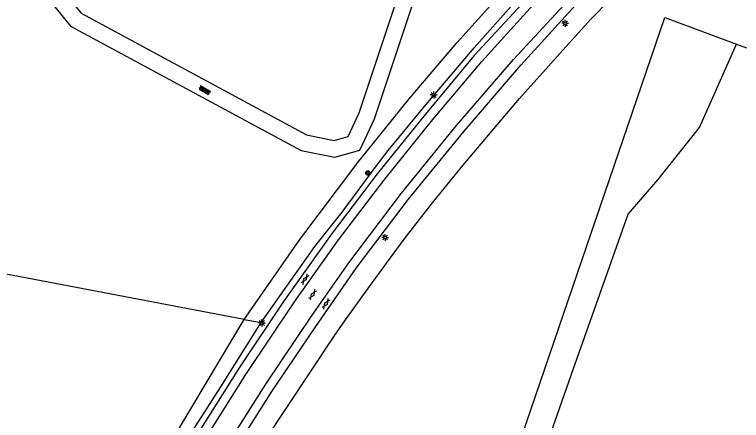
# Model space of a CAD drawing. Extents: x 128999 to 131010, y 395498 to 399007.
# Drawn here: x 130761.9 to 130894.7, y 396895.1 to 396969.2 of the extents above; entities that cross this region are included whole.
import ezdxf

# ---------------------------------------------------------------- set-up
doc = ezdxf.new("R2010")
doc.units = 0
for name, color, linetype in [('gg-afsc-hekwerk', 7, 'Continuous'), ('gg-knt-onverhard', 7, 'Continuous'), ('gg-knt-verharding', 7, 'Continuous'), ('gg-knt-verharding nz', 7, 'Continuous'), ('gt-grn-groengrens', 7, 'Continuous'), ('gt-symb-boom', 7, 'Continuous'), ('gt-symb-gesloten verharding', 7, 'Continuous'), ('gt-symb-lichtmast', 7, 'Continuous'), ('gt-symb-overige verharding', 7, 'Continuous')]:
    doc.layers.add(name, color=color, linetype=linetype)

# ---------------------------------------------------------------- blocks, each defined once
blk = doc.blocks.new('gt0-LMAST')
at = {"layer": 'gt-symb-lichtmast'}
for p, q in [((-0.18, 0.17), (-0.45, 0.44)), ((-0.01, 0.25), (-0.01, 0.62)), ((0.17, 0.17), (0.44, 0.44)), ((-0.26, 0), (-0.63, 0)), ((-0.18, -0.18), (-0.45, -0.45)), ((-0.01, -0.25), (-0.01, -0.63)), ((0.44, -0.45), (0.17, -0.18)), ((0.24, 0), (0.62, 0))]:
    blk.add_line(p, q, dxfattribs=at)
blk.add_circle((-0.01, 0), 0.25, dxfattribs=at)
blk = doc.blocks.new('gt0-GESVH1')
at = {"layer": 'gt-symb-gesloten verharding'}
for p, q in [((-0.99, -0.26), (0.01, 0.24)), ((0.01, -0.26), (-0.99, 0.24)), ((0.01, 0.24), (1.01, -0.26)), ((1.01, 0.24), (0.01, -0.26))]:
    blk.add_line(p, q, dxfattribs=at)
blk = doc.blocks.new('gt0-BOOM')
at = {"layer": 'gt-symb-boom'}
for radius in [0.4, 0.2]:
    blk.add_circle((0, 0), radius, dxfattribs=at)
blk = doc.blocks.new('gt0-OVH')
at = {"layer": 'gt-symb-overige verharding'}
for points in [[(-0.97, 0.3), (-0.97, 0.31), (-0.96, 0.32), (-0.97, 0.33), (-0.97, 0.34), (-0.98, 0.35), (-0.99, 0.35), (-1, 0.36), (-1.01, 0.35), (-1.02, 0.35), (-1.03, 0.34), (-1.03, 0.33), (-1.04, 0.32), (-1.03, 0.31), (-1.03, 0.3), (-1.02, 0.29), (-1.01, 0.29), (-1, 0.28), (-0.99, 0.29), (-0.98, 0.29)], [(-0.87, 0.11), (-0.87, 0.12), (-0.86, 0.13), (-0.87, 0.14), (-0.87, 0.15), (-0.88, 0.16), (-0.89, 0.16), (-0.9, 0.16), (-0.91, 0.16), (-0.92, 0.16), (-0.93, 0.15), (-0.93, 0.14), (-0.94, 0.13), (-0.93, 0.12), (-0.93, 0.11), (-0.92, 0.1), (-0.91, 0.09), (-0.9, 0.09), (-0.89, 0.09), (-0.88, 0.1)], [(-0.77, 0.3), (-0.77, 0.31), (-0.76, 0.32), (-0.77, 0.33), (-0.77, 0.34), (-0.78, 0.35), (-0.79, 0.35), (-0.8, 0.36), (-0.81, 0.35), (-0.82, 0.35), (-0.83, 0.34), (-0.83, 0.33), (-0.84, 0.32), (-0.83, 0.31), (-0.83, 0.3), (-0.82, 0.29), (-0.81, 0.29), (-0.8, 0.28), (-0.79, 0.29), (-0.78, 0.29)], [(-0.67, 0.11), (-0.67, 0.12), (-0.66, 0.13), (-0.67, 0.14), (-0.67, 0.15), (-0.68, 0.16), (-0.69, 0.16), (-0.7, 0.16), (-0.71, 0.16), (-0.72, 0.16), (-0.73, 0.15), (-0.73, 0.14), (-0.74, 0.13), (-0.73, 0.12), (-0.73, 0.11), (-0.72, 0.1), (-0.71, 0.09), (-0.7, 0.09), (-0.69, 0.09), (-0.68, 0.1)], [(-0.57, 0.3), (-0.57, 0.31), (-0.56, 0.32), (-0.57, 0.33), (-0.57, 0.34), (-0.58, 0.35), (-0.59, 0.35), (-0.6, 0.36), (-0.61, 0.35), (-0.62, 0.35), (-0.63, 0.34), (-0.63, 0.33), (-0.64, 0.32), (-0.63, 0.31), (-0.63, 0.3), (-0.62, 0.29), (-0.61, 0.29), (-0.6, 0.28), (-0.59, 0.29), (-0.58, 0.29)], [(-0.47, 0.11), (-0.47, 0.12), (-0.46, 0.13), (-0.47, 0.14), (-0.47, 0.15), (-0.48, 0.16), (-0.49, 0.16), (-0.5, 0.16), (-0.51, 0.16), (-0.52, 0.16), (-0.53, 0.15), (-0.53, 0.14), (-0.54, 0.13), (-0.53, 0.12), (-0.53, 0.11), (-0.52, 0.1), (-0.51, 0.09), (-0.5, 0.09), (-0.49, 0.09), (-0.48, 0.1)], [(-0.37, 0.3), (-0.37, 0.31), (-0.36, 0.32), (-0.37, 0.33), (-0.37, 0.34), (-0.38, 0.35), (-0.39, 0.35), (-0.4, 0.36), (-0.41, 0.35), (-0.42, 0.35), (-0.43, 0.34), (-0.43, 0.33), (-0.44, 0.32), (-0.43, 0.31), (-0.43, 0.3), (-0.42, 0.29), (-0.41, 0.29), (-0.4, 0.28), (-0.39, 0.29), (-0.38, 0.29)], [(-0.27, 0.11), (-0.27, 0.12), (-0.26, 0.13), (-0.27, 0.14), (-0.27, 0.15), (-0.28, 0.16), (-0.29, 0.16), (-0.3, 0.16), (-0.31, 0.16), (-0.32, 0.16), (-0.33, 0.15), (-0.33, 0.14), (-0.34, 0.13), (-0.33, 0.12), (-0.33, 0.11), (-0.32, 0.1), (-0.31, 0.09), (-0.3, 0.09), (-0.29, 0.09), (-0.28, 0.1)], [(-0.17, 0.3), (-0.17, 0.31), (-0.16, 0.32), (-0.17, 0.33), (-0.17, 0.34), (-0.18, 0.35), (-0.19, 0.35), (-0.2, 0.36), (-0.21, 0.35), (-0.22, 0.35), (-0.23, 0.34), (-0.23, 0.33), (-0.24, 0.32), (-0.23, 0.31), (-0.23, 0.3), (-0.22, 0.29), (-0.21, 0.29), (-0.2, 0.28), (-0.19, 0.29), (-0.18, 0.29)], [(-0.07, 0.11), (-0.07, 0.12), (-0.06, 0.13), (-0.07, 0.14), (-0.07, 0.15), (-0.08, 0.16), (-0.09, 0.16), (-0.1, 0.16), (-0.11, 0.16), (-0.12, 0.16), (-0.13, 0.15), (-0.13, 0.14), (-0.14, 0.13), (-0.13, 0.12), (-0.13, 0.11), (-0.12, 0.1), (-0.11, 0.09), (-0.1, 0.09), (-0.09, 0.09), (-0.08, 0.1)], [(0.03, 0.3), (0.03, 0.31), (0.04, 0.32), (0.03, 0.33), (0.03, 0.34), (0.02, 0.35), (0.01, 0.35), (0, 0.36), (-0.01, 0.35), (-0.02, 0.35), (-0.03, 0.34), (-0.03, 0.33), (-0.04, 0.32), (-0.03, 0.31), (-0.03, 0.3), (-0.02, 0.29), (-0.01, 0.29), (0, 0.28), (0.01, 0.29), (0.02, 0.29)], [(0.13, 0.11), (0.13, 0.12), (0.14, 0.13), (0.13, 0.14), (0.13, 0.15), (0.12, 0.16), (0.11, 0.16), (0.1, 0.16), (0.09, 0.16), (0.08, 0.16), (0.07, 0.15), (0.07, 0.14), (0.06, 0.13), (0.07, 0.12), (0.07, 0.11), (0.08, 0.1), (0.09, 0.09), (0.1, 0.09), (0.11, 0.09), (0.12, 0.1)], [(0.23, 0.3), (0.23, 0.31), (0.24, 0.32), (0.23, 0.33), (0.23, 0.34), (0.22, 0.35), (0.21, 0.35), (0.2, 0.36), (0.19, 0.35), (0.18, 0.35), (0.17, 0.34), (0.17, 0.33), (0.16, 0.32), (0.17, 0.31), (0.17, 0.3), (0.18, 0.29), (0.19, 0.29), (0.2, 0.28), (0.21, 0.29), (0.22, 0.29)], [(0.33, 0.11), (0.33, 0.12), (0.34, 0.13), (0.33, 0.14), (0.33, 0.15), (0.32, 0.16), (0.31, 0.16), (0.3, 0.16), (0.29, 0.16), (0.28, 0.16), (0.27, 0.15), (0.27, 0.14), (0.26, 0.13), (0.27, 0.12), (0.27, 0.11), (0.28, 0.1), (0.29, 0.09), (0.3, 0.09), (0.31, 0.09), (0.32, 0.1)], [(0.43, 0.3), (0.43, 0.31), (0.44, 0.32), (0.43, 0.33), (0.43, 0.34), (0.42, 0.35), (0.41, 0.35), (0.4, 0.36), (0.39, 0.35), (0.38, 0.35), (0.37, 0.34), (0.37, 0.33), (0.36, 0.32), (0.37, 0.31), (0.37, 0.3), (0.38, 0.29), (0.39, 0.29), (0.4, 0.28), (0.41, 0.29), (0.42, 0.29)], [(0.53, 0.11), (0.53, 0.12), (0.54, 0.13), (0.53, 0.14), (0.53, 0.15), (0.52, 0.16), (0.51, 0.16), (0.5, 0.16), (0.49, 0.16), (0.48, 0.16), (0.47, 0.15), (0.47, 0.14), (0.46, 0.13), (0.47, 0.12), (0.47, 0.11), (0.48, 0.1), (0.49, 0.09), (0.5, 0.09), (0.51, 0.09), (0.52, 0.1)], [(0.63, 0.3), (0.63, 0.31), (0.64, 0.32), (0.63, 0.33), (0.63, 0.34), (0.62, 0.35), (0.61, 0.35), (0.6, 0.36), (0.59, 0.35), (0.58, 0.35), (0.57, 0.34), (0.57, 0.33), (0.56, 0.32), (0.57, 0.31), (0.57, 0.3), (0.58, 0.29), (0.59, 0.29), (0.6, 0.28), (0.61, 0.29), (0.62, 0.29)], [(0.73, 0.11), (0.73, 0.12), (0.74, 0.13), (0.73, 0.14), (0.73, 0.15), (0.72, 0.16), (0.71, 0.16), (0.7, 0.16), (0.69, 0.16), (0.68, 0.16), (0.67, 0.15), (0.67, 0.14), (0.66, 0.13), (0.67, 0.12), (0.67, 0.11), (0.68, 0.1), (0.69, 0.09), (0.7, 0.09), (0.71, 0.09), (0.72, 0.1)], [(0.83, 0.3), (0.83, 0.31), (0.84, 0.32), (0.83, 0.33), (0.83, 0.34), (0.82, 0.35), (0.81, 0.35), (0.8, 0.36), (0.79, 0.35), (0.78, 0.35), (0.77, 0.34), (0.77, 0.33), (0.76, 0.32), (0.77, 0.31), (0.77, 0.3), (0.78, 0.29), (0.79, 0.29), (0.8, 0.28), (0.81, 0.29), (0.82, 0.29)], [(0.93, 0.11), (0.93, 0.12), (0.94, 0.13), (0.93, 0.14), (0.93, 0.15), (0.92, 0.16), (0.91, 0.16), (0.9, 0.16), (0.89, 0.16), (0.88, 0.16), (0.87, 0.15), (0.87, 0.14), (0.86, 0.13), (0.87, 0.12), (0.87, 0.11), (0.88, 0.1), (0.89, 0.09), (0.9, 0.09), (0.91, 0.09), (0.92, 0.1)], [(1.03, 0.3), (1.03, 0.31), (1.04, 0.32), (1.03, 0.33), (1.03, 0.34), (1.02, 0.35), (1.01, 0.35), (1, 0.36), (0.99, 0.35), (0.98, 0.35), (0.97, 0.34), (0.97, 0.33), (0.96, 0.32), (0.97, 0.31), (0.97, 0.3), (0.98, 0.29), (0.99, 0.29), (1, 0.28), (1.01, 0.29), (1.02, 0.29)], [(-0.97, -0.14), (-0.97, -0.13), (-0.96, -0.12), (-0.97, -0.11), (-0.97, -0.1), (-0.98, -0.09), (-0.99, -0.09), (-1, -0.08), (-1.01, -0.09), (-1.02, -0.09), (-1.03, -0.1), (-1.03, -0.11), (-1.04, -0.12), (-1.03, -0.13), (-1.03, -0.14), (-1.02, -0.15), (-1.01, -0.15), (-1, -0.16), (-0.99, -0.15), (-0.98, -0.15)], [(-0.87, -0.33), (-0.87, -0.32), (-0.86, -0.31), (-0.87, -0.3), (-0.87, -0.29), (-0.88, -0.28), (-0.89, -0.28), (-0.9, -0.28), (-0.91, -0.28), (-0.92, -0.28), (-0.93, -0.29), (-0.93, -0.3), (-0.94, -0.31), (-0.93, -0.32), (-0.93, -0.33), (-0.92, -0.34), (-0.91, -0.35), (-0.9, -0.35), (-0.89, -0.35), (-0.88, -0.34)], [(-0.77, -0.14), (-0.77, -0.13), (-0.76, -0.12), (-0.77, -0.11), (-0.77, -0.1), (-0.78, -0.09), (-0.79, -0.09), (-0.8, -0.08), (-0.81, -0.09), (-0.82, -0.09), (-0.83, -0.1), (-0.83, -0.11), (-0.84, -0.12), (-0.83, -0.13), (-0.83, -0.14), (-0.82, -0.15), (-0.81, -0.15), (-0.8, -0.16), (-0.79, -0.15), (-0.78, -0.15)], [(-0.67, -0.33), (-0.67, -0.32), (-0.66, -0.31), (-0.67, -0.3), (-0.67, -0.29), (-0.68, -0.28), (-0.69, -0.28), (-0.7, -0.28), (-0.71, -0.28), (-0.72, -0.28), (-0.73, -0.29), (-0.73, -0.3), (-0.74, -0.31), (-0.73, -0.32), (-0.73, -0.33), (-0.72, -0.34), (-0.71, -0.35), (-0.7, -0.35), (-0.69, -0.35), (-0.68, -0.34)], [(-0.57, -0.14), (-0.57, -0.13), (-0.56, -0.12), (-0.57, -0.11), (-0.57, -0.1), (-0.58, -0.09), (-0.59, -0.09), (-0.6, -0.08), (-0.61, -0.09), (-0.62, -0.09), (-0.63, -0.1), (-0.63, -0.11), (-0.64, -0.12), (-0.63, -0.13), (-0.63, -0.14), (-0.62, -0.15), (-0.61, -0.15), (-0.6, -0.16), (-0.59, -0.15), (-0.58, -0.15)], [(-0.47, -0.33), (-0.47, -0.32), (-0.46, -0.31), (-0.47, -0.3), (-0.47, -0.29), (-0.48, -0.28), (-0.49, -0.28), (-0.5, -0.28), (-0.51, -0.28), (-0.52, -0.28), (-0.53, -0.29), (-0.53, -0.3), (-0.54, -0.31), (-0.53, -0.32), (-0.53, -0.33), (-0.52, -0.34), (-0.51, -0.35), (-0.5, -0.35), (-0.49, -0.35), (-0.48, -0.34)], [(-0.37, -0.14), (-0.37, -0.13), (-0.36, -0.12), (-0.37, -0.11), (-0.37, -0.1), (-0.38, -0.09), (-0.39, -0.09), (-0.4, -0.08), (-0.41, -0.09), (-0.42, -0.09), (-0.43, -0.1), (-0.43, -0.11), (-0.44, -0.12), (-0.43, -0.13), (-0.43, -0.14), (-0.42, -0.15), (-0.41, -0.15), (-0.4, -0.16), (-0.39, -0.15), (-0.38, -0.15)], [(-0.27, -0.33), (-0.27, -0.32), (-0.26, -0.31), (-0.27, -0.3), (-0.27, -0.29), (-0.28, -0.28), (-0.29, -0.28), (-0.3, -0.28), (-0.31, -0.28), (-0.32, -0.28), (-0.33, -0.29), (-0.33, -0.3), (-0.34, -0.31), (-0.33, -0.32), (-0.33, -0.33), (-0.32, -0.34), (-0.31, -0.35), (-0.3, -0.35), (-0.29, -0.35), (-0.28, -0.34)], [(-0.17, -0.14), (-0.17, -0.13), (-0.16, -0.12), (-0.17, -0.11), (-0.17, -0.1), (-0.18, -0.09), (-0.19, -0.09), (-0.2, -0.08), (-0.21, -0.09), (-0.22, -0.09), (-0.23, -0.1), (-0.23, -0.11), (-0.24, -0.12), (-0.23, -0.13), (-0.23, -0.14), (-0.22, -0.15), (-0.21, -0.15), (-0.2, -0.16), (-0.19, -0.15), (-0.18, -0.15)], [(-0.07, -0.33), (-0.07, -0.32), (-0.06, -0.31), (-0.07, -0.3), (-0.07, -0.29), (-0.08, -0.28), (-0.09, -0.28), (-0.1, -0.28), (-0.11, -0.28), (-0.12, -0.28), (-0.13, -0.29), (-0.13, -0.3), (-0.14, -0.31), (-0.13, -0.32), (-0.13, -0.33), (-0.12, -0.34), (-0.11, -0.35), (-0.1, -0.35), (-0.09, -0.35), (-0.08, -0.34)], [(0.03, -0.14), (0.03, -0.13), (0.04, -0.12), (0.03, -0.11), (0.03, -0.1), (0.02, -0.09), (0.01, -0.09), (0, -0.08), (-0.01, -0.09), (-0.02, -0.09), (-0.03, -0.1), (-0.03, -0.11), (-0.04, -0.12), (-0.03, -0.13), (-0.03, -0.14), (-0.02, -0.15), (-0.01, -0.15), (0, -0.16), (0.01, -0.15), (0.02, -0.15)], [(0.13, -0.33), (0.13, -0.32), (0.14, -0.31), (0.13, -0.3), (0.13, -0.29), (0.12, -0.28), (0.11, -0.28), (0.1, -0.28), (0.09, -0.28), (0.08, -0.28), (0.07, -0.29), (0.07, -0.3), (0.06, -0.31), (0.07, -0.32), (0.07, -0.33), (0.08, -0.34), (0.09, -0.35), (0.1, -0.35), (0.11, -0.35), (0.12, -0.34)], [(0.23, -0.14), (0.23, -0.13), (0.24, -0.12), (0.23, -0.11), (0.23, -0.1), (0.22, -0.09), (0.21, -0.09), (0.2, -0.08), (0.19, -0.09), (0.18, -0.09), (0.17, -0.1), (0.17, -0.11), (0.16, -0.12), (0.17, -0.13), (0.17, -0.14), (0.18, -0.15), (0.19, -0.15), (0.2, -0.16), (0.21, -0.15), (0.22, -0.15)], [(0.33, -0.33), (0.33, -0.32), (0.34, -0.31), (0.33, -0.3), (0.33, -0.29), (0.32, -0.28), (0.31, -0.28), (0.3, -0.28), (0.29, -0.28), (0.28, -0.28), (0.27, -0.29), (0.27, -0.3), (0.26, -0.31), (0.27, -0.32), (0.27, -0.33), (0.28, -0.34), (0.29, -0.35), (0.3, -0.35), (0.31, -0.35), (0.32, -0.34)], [(0.43, -0.14), (0.43, -0.13), (0.44, -0.12), (0.43, -0.11), (0.43, -0.1), (0.42, -0.09), (0.41, -0.09), (0.4, -0.08), (0.39, -0.09), (0.38, -0.09), (0.37, -0.1), (0.37, -0.11), (0.36, -0.12), (0.37, -0.13), (0.37, -0.14), (0.38, -0.15), (0.39, -0.15), (0.4, -0.16), (0.41, -0.15), (0.42, -0.15)], [(0.53, -0.33), (0.53, -0.32), (0.54, -0.31), (0.53, -0.3), (0.53, -0.29), (0.52, -0.28), (0.51, -0.28), (0.5, -0.28), (0.49, -0.28), (0.48, -0.28), (0.47, -0.29), (0.47, -0.3), (0.46, -0.31), (0.47, -0.32), (0.47, -0.33), (0.48, -0.34), (0.49, -0.35), (0.5, -0.35), (0.51, -0.35), (0.52, -0.34)], [(0.63, -0.14), (0.63, -0.13), (0.64, -0.12), (0.63, -0.11), (0.63, -0.1), (0.62, -0.09), (0.61, -0.09), (0.6, -0.08), (0.59, -0.09), (0.58, -0.09), (0.57, -0.1), (0.57, -0.11), (0.56, -0.12), (0.57, -0.13), (0.57, -0.14), (0.58, -0.15), (0.59, -0.15), (0.6, -0.16), (0.61, -0.15), (0.62, -0.15)], [(0.73, -0.33), (0.73, -0.32), (0.74, -0.31), (0.73, -0.3), (0.73, -0.29), (0.72, -0.28), (0.71, -0.28), (0.7, -0.28), (0.69, -0.28), (0.68, -0.28), (0.67, -0.29), (0.67, -0.3), (0.66, -0.31), (0.67, -0.32), (0.67, -0.33), (0.68, -0.34), (0.69, -0.35), (0.7, -0.35), (0.71, -0.35), (0.72, -0.34)], [(0.83, -0.14), (0.83, -0.13), (0.84, -0.12), (0.83, -0.11), (0.83, -0.1), (0.82, -0.09), (0.81, -0.09), (0.8, -0.08), (0.79, -0.09), (0.78, -0.09), (0.77, -0.1), (0.77, -0.11), (0.76, -0.12), (0.77, -0.13), (0.77, -0.14), (0.78, -0.15), (0.79, -0.15), (0.8, -0.16), (0.81, -0.15), (0.82, -0.15)], [(0.93, -0.33), (0.93, -0.32), (0.94, -0.31), (0.93, -0.3), (0.93, -0.29), (0.92, -0.28), (0.91, -0.28), (0.9, -0.28), (0.89, -0.28), (0.88, -0.28), (0.87, -0.29), (0.87, -0.3), (0.86, -0.31), (0.87, -0.32), (0.87, -0.33), (0.88, -0.34), (0.89, -0.35), (0.9, -0.35), (0.91, -0.35), (0.92, -0.34)], [(1.03, -0.14), (1.03, -0.13), (1.04, -0.12), (1.03, -0.11), (1.03, -0.1), (1.02, -0.09), (1.01, -0.09), (1, -0.08), (0.99, -0.09), (0.98, -0.09), (0.97, -0.1), (0.97, -0.11), (0.96, -0.12), (0.97, -0.13), (0.97, -0.14), (0.98, -0.15), (0.99, -0.15), (1, -0.16), (1.01, -0.15), (1.02, -0.15)]]:
    blk.add_lwpolyline(points, close=True, dxfattribs=at)

msp = doc.modelspace()

# ---------------------------------------------------------------- linework, layer by layer
at = {"layer": 'gg-afsc-hekwerk'}
msp.add_line((130893.79, 396963.77), (130895.62, 396963.09), dxfattribs=at)
msp.add_lwpolyline([(130850.38, 396879.88), (130880.71, 396968.61), (130893.79, 396963.77)], dxfattribs=at)
at = {"layer": 'gg-knt-onverhard'}
for points in [[(130775.1, 397147.39), (130821.56, 397132.02), (130778.46, 397000), (130769.36, 396977.01), (130768.67, 396971.22), (130772.08, 396967.04), (130814.22, 396944.33), (130820.38, 396943.1), (130824.97, 396944.4), (130827.66, 396950.12), (130881.74, 397112.12), (130909.21, 397103.04), (130923.51, 397098.17)], [(130781.62, 397000), (130772.34, 396976.66), (130771.8, 396972.13), (130774.03, 396969.4), (130815.25, 396947.18), (130820.26, 396946.18), (130822.84, 396946.91), (130824.87, 396951.24), (130878.89, 397113.07), (130824.41, 397131.08), (130781.62, 397000)]]:
    msp.add_lwpolyline(points, dxfattribs=at)
at = {"layer": 'gg-knt-verharding'}
for points in [[(130768.29, 396824.1), (130769.83, 396827.96), (130775.66, 396840.73), (130781.59, 396852.62), (130787.77, 396864.52), (130794.54, 396876.96), (130801.66, 396888.93), (130808.99, 396900.56), (130816.91, 396912.21), (130824.31, 396922.86), (130833.87, 396935.49), (130844.01, 396947.88), (130854.37, 396959.9), (130864.99, 396971.57), (130874.75, 396981.58), (130884.22, 396991.77), (130887.58, 396995.84)], [(130855.34, 396971.98), (130845.89, 396961.67), (130836.96, 396950.96), (130828.14, 396940.1), (130819.7, 396928.99), (130811.01, 396916.81), (130803.01, 396904.88), (130795.85, 396893.49), (130788.38, 396881.03), (130781.34, 396868.42), (130775, 396856.14), (130767.74, 396840.76), (130761.44, 396826.89), (130759.03, 396821.49), (130756.58, 396816.66), (130754.42, 396813.12)]]:
    msp.add_lwpolyline(points, dxfattribs=at)
at = {"layer": 'gg-knt-verharding nz'}
for points in [[(130743.37, 396756.96), (130747.85, 396772.2), (130752.65, 396787.37), (130757.86, 396802.42), (130763.6, 396817.24), (130769.77, 396831.92), (130776.51, 396846.35), (130783.76, 396860.54), (130791.21, 396874.52), (130799.23, 396888.26), (130807.76, 396901.7), (130816.11, 396914.1), (130822.94, 396923.86), (130832.55, 396936.54), (130842.61, 396948.89), (130853.02, 396960.93), (130863.8, 396972.66)], [(130761.35, 396822.65), (130766.21, 396833.55), (130772.88, 396848), (130780.01, 396862.26), (130787.63, 396876.24), (130795.65, 396889.99), (130804.11, 396903.48), (130813, 396916.71), (130821.06, 396928.06), (130829.52, 396939.14), (130838.29, 396949.99), (130847.29, 396960.6), (130856.65, 396970.94)]]:
    msp.add_lwpolyline(points, dxfattribs=at)
at = {"layer": 'gt-grn-groengrens'}
for q in [(130749.23, 396923.9), (130806.94, 396912.92)]:
    msp.add_line((130803.8, 396913.52), q, dxfattribs=at)
for points in [[(130803.8, 396913.52), (130814.02, 396928.12), (130824.63, 396942.16), (130833.96, 396953.76), (130842.68, 396963.99), (130856.12, 396978.94), (130870.53, 396993.44), (130878.63, 397002.61), (130885.29, 397011.04), (130891.56, 397019.96), (130897.12, 397028.06), (130902.16, 397036.49), (130905.14, 397041.52), (130913.97, 397059.33), (130917.46, 397067.3), (130927.48, 397095.5)], [(130806.94, 396912.92), (130816.73, 396926.85), (130821.72, 396933.07), (130828.15, 396941.72), (130830.17, 396944.34), (130836.74, 396952.29), (130845.86, 396963.11), (130853.1, 396971.27), (130858.31, 396976.93), (130871.12, 396989.75), (130871.65, 396990.34), (130872.32, 396991), (130881.21, 397000.9), (130886.76, 397008.09), (130893.14, 397016.89), (130900.61, 397027.77), (130907.83, 397040.23), (130914.18, 397052.72), (130918.81, 397062.64), (130922.86, 397073.27), (130929.76, 397092.91)], [(130770.07, 396821.1), (130770.46, 396822), (130776.44, 396833.23), (130781.92, 396844.65), (130791.45, 396863.13), (130798.62, 396876.49), (130807.44, 396891.12), (130820.29, 396910.43), (130822.35, 396913.42), (130827.19, 396920.18), (130833.09, 396928.14), (130838.26, 396934.79), (130843.76, 396941.62), (130854.12, 396953.83), (130863.17, 396963.89), (130867.2, 396968.31), (130881.42, 396982.88), (130887.65, 396989.78), (130891.13, 396994.01)], [(130854.95, 396878.28), (130856.87, 396884.2), (130864.01, 396904.54), (130873.98, 396932.7), (130879.46, 396939.03), (130887.04, 396948.57), (130893.79, 396963.77)], [(130753.51, 396813.03), (130755.96, 396817.26), (130762.84, 396832.48), (130777.17, 396862.39), (130785.37, 396877.77), (130793.48, 396891.68), (130799.59, 396901.18), (130806.94, 396912.92)], [(130761.77, 396836.82), (130768.42, 396850.66), (130789.96, 396890.26), (130803.8, 396913.52)]]:
    msp.add_lwpolyline(points, dxfattribs=at)

# ---------------------------------------------------------------- block references
at = {"layer": 'gt-symb-boom'}
msp.add_blockref('gt0-BOOM', (130826.44, 396940.24), dxfattribs=at)
at = {"layer": 'gt-symb-gesloten verharding'}
for p, rotation in [((130814.93, 396920.86), 55.96047544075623), ((130816.31, 396918.02), 55.96047544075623), ((130818.75, 396916.37), 55.960475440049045)]:
    msp.add_blockref('gt0-GESVH1', p, dxfattribs=dict(at, rotation=rotation))
at = {"layer": 'gt-symb-lichtmast'}
for p in [(130862.5, 396967.57), (130838.47, 396954.49), (130829.59, 396928.47), (130807.08, 396912.86)]:
    msp.add_blockref('gt0-LMAST', p, dxfattribs=at)
at = {"layer": 'gt-symb-overige verharding', "rotation": -30.668926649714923}
msp.add_blockref('gt0-OVH', (130796.6, 396955.34), dxfattribs=at)

doc.saveas('drawing.dxf')
